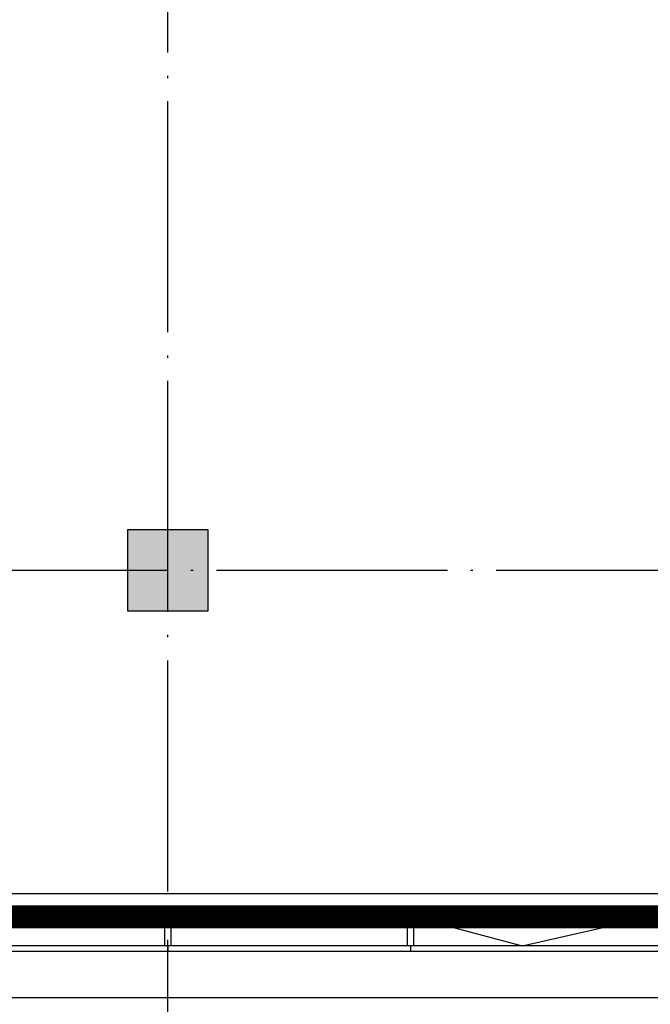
# Model space of a CAD drawing. Extents: x 797781 to 1255204, y 21234 to 1024248.
# Tile 601 of 656: x 920426 to 925883, y 663924 to 672446. Entities that reach past the tile are written whole.
import ezdxf

# ---------------------------------------------------------------- set-up
doc = ezdxf.new("R2010")
doc.units = 0
doc.header["$LTSCALE"] = 1000
doc.header["$MEASUREMENT"] = 0
doc.linetypes.add('230303生产综合楼-平面图_t8$0$DOTE', pattern=[2.4200000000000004, 2, -0.2, 0.02, -0.2])
for name, color, linetype in [('230303生产综合楼-平面图_t8$0$3T_WOOD', 21, 'Continuous'), ('230303生产综合楼-平面图_t8$0$COLUMN', 40, 'Continuous'), ('230303生产综合楼-平面图_t8$0$CURTWALL', 4, 'Continuous'), ('230303生产综合楼-平面图_t8$0$DOTE', 1, '230303生产综合楼-平面图_t8$0$DOTE'), ('230303生产综合楼-平面图_t8$0$PUB_HATCH', 8, 'Continuous'), ('230303生产综合楼-平面图_t8$0$看线', 115, 'Continuous'), ('PUB_HATCH', 8, 'Continuous')]:
    doc.layers.add(name, color=color, linetype=linetype)

# ---------------------------------------------------------------- blocks, each defined once
blk = doc.blocks.new('AQ9-10')
at = {"color": 2, "linetype": '230303生产综合楼-平面图_t8$0$DOTE', "ltscale": 2, "const_width": 200}
blk.add_lwpolyline([(1020716.209562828, 660199.8943767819), (1100516.209618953, 660199.2698220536)], dxfattribs=at)
blk = doc.blocks.new('230303生产综合楼-平面图_t8$0$6WLGJ')
at = {"layer": '230303生产综合楼-平面图_t8$0$3T_WOOD'}
for points in [[(1038766.346184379, 366736.8530113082), (1038716.346184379, 366736.8530113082), (1038716.34618438, 366986.8530113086), (1038766.34618438, 366986.8530113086)], [(1040866.346184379, 366736.8530113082), (1040816.346184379, 366736.8530113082), (1040816.34618438, 366986.8530113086), (1040866.34618438, 366986.8530113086)]]:
    blk.add_lwpolyline(points, close=True, dxfattribs=at)
for points in [[(1038741.346184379, 366736.8530113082), (1038741.350677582, 366686.8530113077)], [(1038741.346184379, 366736.8530113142), (1038741.350677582, 366686.853011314)], [(1040841.346184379, 366736.8530113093), (1040841.350677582, 366686.8530113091)]]:
    blk.add_lwpolyline(points, dxfattribs=at)
blk = doc.blocks.new('_FZH')
blk.add_lwpolyline([(-0.5, -0.5), (0.5, -0.5), (0.5, 0.5), (-0.5, 0.5)], close=True)
at = {"layer": 'PUB_HATCH'}
blk.add_solid([(-0.5, -0.5), (0.5, -0.5), (-0.5, 0.5), (0.5, 0.5)], dxfattribs=at)

msp = doc.modelspace()

# ---------------------------------------------------------------- linework, layer by layer
at = {"layer": '230303生产综合楼-平面图_t8$0$CURTWALL'}
for points in [[(895858.0019931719, 687781.1158028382), (963708.0044139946, 687781.1158028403), (989557.9999210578, 685101.2228494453), (989557.9999210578, 664381.1158028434), (895858.0019931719, 664381.1158028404)], [(895908.0019931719, 687731.1158028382), (963705.4195675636, 687731.1158028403), (989507.9999210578, 685056.1384222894), (989507.9999210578, 664431.1158028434), (895908.0019931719, 664431.1158028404)], [(896158.0019931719, 687481.1158028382), (963692.495335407, 687481.1158028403), (989257.9999210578, 684830.7162865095), (989257.9999210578, 664681.1158028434), (896158.0019931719, 664681.1158028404)]]:
    msp.add_lwpolyline(points, close=True, dxfattribs=at)
msp.add_lwpolyline([(923832.9964097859, 664681.1158028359), (924774.7925630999, 664431.1158028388), (925882.9964097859, 664681.1158028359)], dxfattribs=at)
at = {"layer": '230303生产综合楼-平面图_t8$0$DOTE'}
for p, q in [((921708.0044139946, 662481.1158028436), (921708.0044139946, 690481.1158028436)), ((895508.0044139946, 667681.1158028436), (989908.0044139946, 667681.1158028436))]:
    msp.add_line(p, q, dxfattribs=at)
at = {"layer": '230303生产综合楼-平面图_t8$0$PUB_HATCH', "color": 8}
for points in [[(989057.9999210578, 671481.1144968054), (989057.9999210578, 664881.1158028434), (896358.0019931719, 664881.1158028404), (896358.0019931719, 670981.1141162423)], [(989057.9999210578, 667331.1158028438), (989057.9999210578, 664881.1158028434), (896358.0019931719, 664881.1158028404), (896358.0019931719, 667431.1158045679)]]:
    msp.add_lwpolyline(points, dxfattribs=at)
at = {"layer": '230303生产综合楼-平面图_t8$0$看线'}
msp.add_lwpolyline([(895458.0019931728, 688181.1158028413), (964094.7087788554, 688181.1158028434), (989957.9999210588, 685461.3649482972), (989957.9999210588, 663981.1158028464), (895458.0019931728, 663981.1158028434)], close=True, dxfattribs=at)

# ---------------------------------------------------------------- block references
for name, p in [('AQ9-10', (-117908.2028008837, 4481.228159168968)), ('230303生产综合楼-平面图_t8$0$6WLGJ', (-117033.3462635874, 297694.2627915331))]:
    msp.add_blockref(name, p)
at = {"layer": '230303生产综合楼-平面图_t8$0$COLUMN', "xscale": 700, "yscale": 700, "zscale": 700}
msp.add_blockref('_FZH', (921707.9999210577, 667681.1158028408), dxfattribs=at)

doc.saveas('drawing.dxf')
